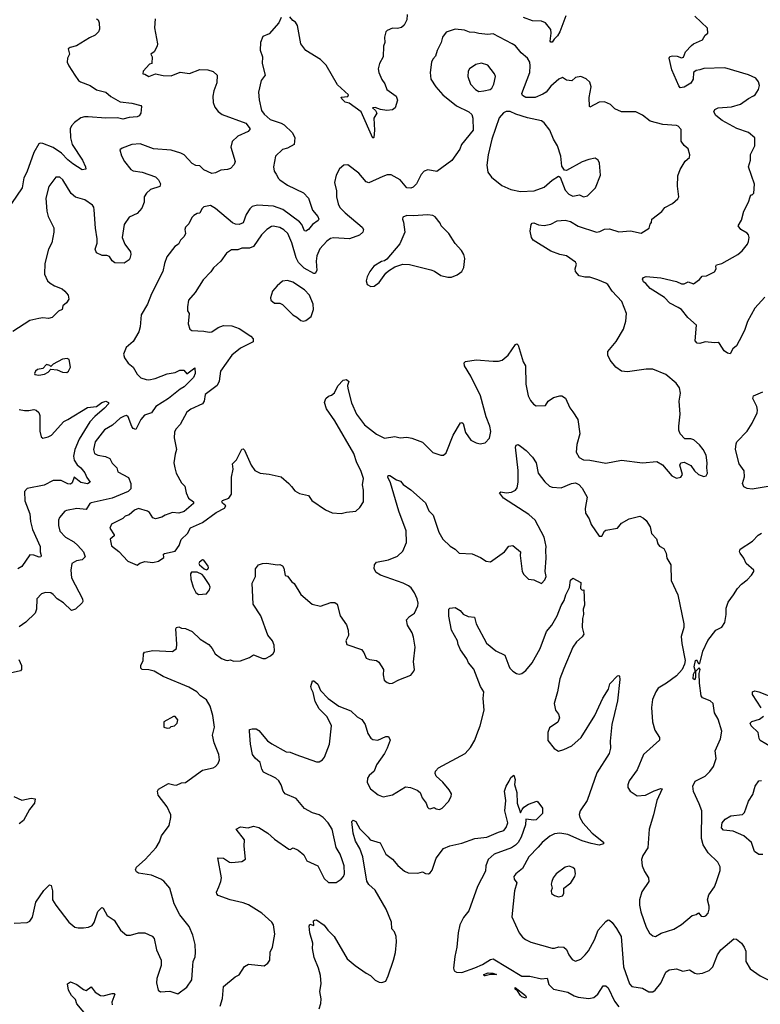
# Model space of a CAD drawing. Extents: x 2056909 to 2160450, y 827444 to 1016825.
# Tile 403 of 501: x 2088218 to 2093876, y 986138 to 993658. Entities that reach past the tile are written whole.
import ezdxf

# ---------------------------------------------------------------- set-up
doc = ezdxf.new("R2010")
doc.units = 0

msp = doc.modelspace()

# ---------------------------------------------------------------- linework, layer by layer
at = {"layer": '0CON10XD'}
for points in [[(2088805, 993664.5), (2088816.7, 993656.7), (2088826.1, 993635), (2088828.2, 993585), (2088820.4, 993565), (2088795, 993539.6), (2088750.8, 993519.2), (2088652.4, 993457.6), (2088602.5, 993445), (2088588.8, 993435), (2088598, 993395), (2088583.8, 993365), (2088582, 993335), (2088593.8, 993305), (2088638.8, 993235), (2088666.7, 993195), (2088683, 993183), (2088755.4, 993155.4), (2088805, 993122), (2088875.7, 993105.7), (2088915, 993071.8), (2088985, 993031.8), (2089075, 993019.6), (2089143.1, 993003.1), (2089148.7, 992995), (2089143.9, 992945), (2089130.9, 992925), (2089115, 992917.1), (2089055, 992911.2), (2089005, 992898.8), (2088965, 992907.6), (2088875, 992906.8), (2088742.3, 992917.7), (2088712.5, 992917.5), (2088685, 992909.2), (2088635.7, 992874.3), (2088613, 992847), (2088604.1, 992824.1), (2088605.6, 992755.6), (2088619.4, 992705), (2088698.6, 992585), (2088721.2, 992535), (2088722.5, 992517.5), (2088695, 992512.9), (2088625, 992557.5), (2088585, 992588.2), (2088538.5, 992638.5), (2088475, 992681.8), (2088395, 992714), (2088375, 992715.8), (2088365, 992710), (2088325.7, 992645), (2088272.9, 992495), (2088250.2, 992449.8), (2088236.1, 992375), (2088156.5, 992255)], [(2089252.5, 993665), (2089247.5, 993595), (2089270.8, 993475), (2089269.2, 993455), (2089245, 993412.5), (2089220, 993395), (2089230, 993375), (2089227.5, 993325), (2089210.7, 993319.3), (2089162.5, 993265), (2089160, 993245), (2089175, 993242.5), (2089205, 993223.3), (2089255, 993244), (2089315, 993231.4), (2089375, 993228.6), (2089445, 993258), (2089515, 993247.5), (2089595, 993277.5), (2089655, 993275.3), (2089695, 993263.1), (2089726.2, 993235), (2089724, 993175), (2089700.8, 993115), (2089692.9, 993075), (2089696.9, 993025), (2089709.7, 992989.7), (2089735, 992958), (2089765, 992934.4), (2089945, 992867.5), (2089979.2, 992825), (2089962.5, 992805), (2089885, 992770), (2089840.9, 992729.1), (2089831.2, 992685), (2089864.7, 992575), (2089857.1, 992552.9), (2089827.9, 992522.1), (2089805, 992513.3), (2089755, 992509.2), (2089715, 992490), (2089685, 992484.2), (2089625, 992511.9), (2089595, 992541.9), (2089565, 992545.7), (2089535, 992560.8), (2089474, 992625), (2089449.8, 992639.8), (2089375, 992660.6), (2089241.1, 992671.1), (2089139.7, 992709.7), (2089075, 992704), (2089001.7, 992678.3), (2088983.8, 992665), (2088995, 992617.5), (2089018.8, 992575), (2089068, 992515), (2089085, 992503.1), (2089155, 992493.1), (2089255, 992458.1), (2089278, 992435), (2089293.3, 992405), (2089287.5, 992385), (2089218.5, 992361.5), (2089186.3, 992333.7), (2089170, 992305), (2089170, 992265), (2089152.3, 992217.7), (2089115, 992178), (2089055, 992150), (2089015, 992093.3), (2089002.2, 991995), (2089021.4, 991945), (2089065.8, 991885), (2089067.5, 991865), (2089059.2, 991835), (2089053.8, 991825), (2089015, 991799.2), (2088945, 991802), (2088925, 991816.2), (2088905, 991849.2), (2088885, 991856.2), (2088847.7, 991857.7), (2088805, 991876.7), (2088795.8, 991905), (2088808.9, 991951.1), (2088810, 991985), (2088796.8, 992065), (2088787.9, 992205), (2088785.3, 992225.3), (2088775, 992242.9), (2088715, 992281.4), (2088645, 992302.9), (2088610.8, 992330.8), (2088548.9, 992435), (2088525, 992454.4), (2088494.6, 992455.4), (2088441.8, 992385), (2088417.8, 992295), (2088424.5, 992195.5), (2088434.4, 992155), (2088478.1, 992068.1), (2088480, 992035), (2088462.5, 991955), (2088437.5, 991905), (2088410.8, 991795), (2088408, 991715), (2088431.2, 991665), (2088451.2, 991645), (2088485, 991624.4), (2088542.7, 991602.7), (2088563.3, 991585), (2088587.5, 991555), (2088593.3, 991525), (2088575.7, 991495), (2088546.5, 991473.5), (2088542.9, 991445), (2088515, 991433.3), (2088465, 991384.4), (2088437.3, 991377.3), (2088395, 991380.6), (2088365, 991375.6), (2088295, 991361.1), (2088165, 991278)], [(2090216.1, 993673.9), (2090198.8, 993635), (2090125, 993551.2), (2090075, 993530), (2090058, 993485), (2090056, 993425), (2090074, 993375), (2090070, 993325), (2090092.5, 993235), (2090063.1, 993195), (2090042.9, 993105), (2090047, 993047), (2090065.5, 992965), (2090085, 992936.9), (2090131.4, 992895), (2090215, 992869.2), (2090239.4, 992855), (2090301.9, 992795), (2090319.4, 992755), (2090313.8, 992705), (2090263, 992677), (2090225, 992666.2), (2090173, 992617), (2090157.1, 992535), (2090162.6, 992502.6), (2090178.5, 992478.5), (2090194.5, 992445), (2090205.3, 992435.3), (2090265, 992394.5), (2090385.8, 992335), (2090424.4, 992295), (2090455, 992203.3), (2090496.5, 992155), (2090502.5, 992135), (2090498.8, 992125), (2090455, 992094.4), (2090425, 992057.1), (2090405, 992042), (2090395, 992046.2), (2090372.3, 992095), (2090354.6, 992115), (2090229.6, 992209.6), (2090156.7, 992235), (2090035, 992241.9), (2089995, 992231.3), (2089976.2, 992215), (2089948.8, 992171.2), (2089925, 992106), (2089895, 992093.2), (2089865.8, 992095.8), (2089845, 992107.5), (2089715, 992217.1), (2089675, 992238), (2089625, 992229.2), (2089610, 992215), (2089595, 992181.2), (2089575, 992178.8), (2089547.3, 992162.7), (2089532.5, 992147.5), (2089511.1, 992098.9), (2089484, 992075), (2089480, 992055), (2089484.2, 992025), (2089475, 992003.3), (2089446.7, 991975), (2089430.8, 991945), (2089404.4, 991925), (2089342.7, 991847.3), (2089323.6, 991795), (2089311.4, 991735), (2089225, 991563.3), (2089194.2, 991485), (2089146.2, 991405), (2089137.7, 991312.3), (2089128, 991275), (2089085, 991200), (2089031.2, 991155), (2089011.2, 991105), (2089018.8, 991075), (2089046.7, 991035), (2089085.5, 991005.5), (2089115, 990951.4), (2089144.2, 990924.2), (2089185, 990910), (2089205, 990908), (2089252.2, 990917.8), (2089345, 990953.3), (2089405, 990963.5), (2089441.7, 990981.7), (2089472.2, 990982.2), (2089495, 990952.5), (2089555, 991000), (2089558.1, 990955), (2089545, 990926), (2089475.8, 990855), (2089445, 990837.1), (2089355, 990765.3), (2089257.3, 990705), (2089225, 990655.6), (2089171.3, 990638.7), (2089144.5, 990605.5), (2089105, 990528.8), (2089085.7, 990535.7), (2089075, 990551.2), (2089048, 990625), (2089035, 990634.2), (2089015, 990631.4), (2088985, 990615.8), (2088927.6, 990562.4), (2088865, 990525.6), (2088795.5, 990435), (2088781.1, 990375), (2088790.8, 990345), (2088815, 990331.9), (2088873.2, 990323.2), (2088905.8, 990305.8), (2088925, 990271.2), (2088960, 990235), (2088968.8, 990205), (2089050.5, 990160.5), (2089067.5, 990115), (2089067.5, 990075), (2089047.5, 990055), (2088925, 990003.4), (2088765, 989969.5), (2088755, 989964.4), (2088725, 989917.1), (2088655.4, 989924.6), (2088575, 989910.6), (2088564.2, 989905), (2088522.9, 989855), (2088514.6, 989835.4), (2088513.3, 989795), (2088525, 989751.2), (2088568.6, 989705), (2088631.1, 989671.1), (2088661.7, 989641.7), (2088704.4, 989595), (2088719.2, 989555), (2088696.2, 989533.8), (2088653.3, 989525), (2088616.2, 989505), (2088609.2, 989455), (2088614.4, 989395), (2088697.1, 989235), (2088699.4, 989215), (2088694.4, 989205), (2088645, 989155.7), (2088615, 989147.1), (2088552.2, 989205), (2088504.2, 989234.2), (2088475, 989267.8), (2088455, 989281.2), (2088415, 989282.5), (2088385, 989272.5), (2088348.1, 989235), (2088346.7, 989155), (2088335.4, 989124.6), (2088264.3, 989055.7), (2088215, 989020)], [(2091177.5, 993697.5), (2091175, 993656.7), (2091155, 993616.7), (2091135, 993600), (2091105, 993590), (2091065, 993593.8), (2091025, 993576.2), (2091014, 993565), (2091006.2, 993525), (2091006.7, 993485), (2090996.7, 993455), (2090995.8, 993375), (2090966.1, 993323.9), (2090956.4, 993283.6), (2090961.2, 993255), (2090985, 993202), (2091007.7, 993167.7), (2091024, 993125), (2091093.6, 993073.6), (2091104.4, 993045), (2091085.6, 992985), (2091065, 992970), (2091024.1, 992965.9), (2090975, 992972.5), (2090935, 992987.5), (2090912.5, 992985), (2090935.9, 992965.9), (2090946.2, 992945), (2090923.1, 992905), (2090928.5, 992815), (2090922.5, 992757.5), (2090915, 992752.5), (2090826, 992955), (2090735, 993020), (2090705, 993028), (2090678.8, 993055), (2090675, 993067.5), (2090725, 993071.2), (2090728.8, 993085), (2090645, 993161.2), (2090560.5, 993310.5), (2090516.2, 993355), (2090405, 993423.1), (2090367.1, 993475), (2090340.8, 993615), (2090325, 993640), (2090305, 993651.2), (2090281.2, 993681.2)], [(2092390.9, 993689.1), (2092345.5, 993565), (2092327.7, 993535), (2092300.2, 993509.8), (2092285, 993486), (2092275, 993486.7), (2092271.4, 993495), (2092279.4, 993555), (2092275, 993582.5), (2092235, 993634), (2092205, 993647.5), (2092135, 993650), (2092066.7, 993675)], [(2093909.8, 991540.2), (2093834.5, 991455), (2093777, 991353), (2093755.5, 991285), (2093714.2, 991205), (2093693, 991167), (2093665.9, 991144.1), (2093645, 991107.5), (2093625, 991111.2), (2093600.3, 991130.3), (2093565.6, 991185.6), (2093554.1, 991194.1), (2093525, 991190.8), (2093455, 991199.2), (2093415, 991184), (2093395, 991186.7), (2093378.8, 991205), (2093389.2, 991325), (2093321.4, 991385), (2093274.5, 991444.5), (2093249.8, 991459.8), (2093185, 991492.2), (2093145, 991536.9), (2093035, 991606.2), (2093002.7, 991642.7), (2092983.8, 991655), (2092975, 991677.5), (2092985, 991690), (2093005, 991696.2), (2093115, 991687.5), (2093235, 991660), (2093275, 991640.8), (2093295, 991640.8), (2093325, 991656.2), (2093365, 991640), (2093412.5, 991675), (2093430.8, 991699.2), (2093465, 991702), (2093525, 991732), (2093538, 991755), (2093536.7, 991775), (2093542.5, 991785), (2093582.7, 991797.3), (2093705, 991863.8), (2093736.7, 991893.3), (2093778, 991945), (2093785.6, 991964.4), (2093790.8, 991995), (2093785, 992016.2), (2093775, 992028), (2093726.7, 992055), (2093706.2, 992085), (2093732.1, 992127.9), (2093750.8, 992195), (2093786.7, 992265), (2093797.5, 992305), (2093805, 992320), (2093815, 992320), (2093826.4, 992333.6), (2093831.2, 992401.2), (2093786.9, 992535), (2093801.4, 992585), (2093801.7, 992628.3), (2093833.3, 992695), (2093833.8, 992755), (2093785, 992796.9), (2093697.4, 992827.4), (2093585, 992889.2), (2093537.3, 992927.3), (2093521.2, 992955), (2093528.3, 992971.7), (2093554.4, 992985.6), (2093655, 992993.3), (2093725, 993012.9), (2093785, 993056), (2093824.1, 993075.9), (2093836.7, 993085), (2093863.3, 993125), (2093870, 993155), (2093863.3, 993185), (2093842.3, 993212.3), (2093785, 993237.5), (2093605, 993291.2), (2093445, 993286.2), (2093415, 993274.6), (2093385, 993271.4), (2093364.8, 993254.8), (2093362.4, 993205), (2093345.8, 993174.2), (2093295, 993143.3), (2093265, 993139.2), (2093253.4, 993153.4), (2093199.7, 993275), (2093178.8, 993365), (2093185, 993376.2), (2093205, 993382.2), (2093240.1, 993380.1), (2093275, 993368), (2093289, 993371), (2093305, 993414), (2093349.4, 993460.6), (2093365, 993473.1), (2093435, 993504.3), (2093455, 993541.2), (2093476.2, 993555), (2093473.6, 993593.6), (2093376.7, 993685)], [(2089115, 989493.3), (2089135, 989506.7), (2089175, 989520), (2089235, 989513.8), (2089277.3, 989522.7), (2089318.3, 989551.7), (2089317.5, 989575), (2089325, 989582.5), (2089405, 989598), (2089437, 989643), (2089451.2, 989688.8), (2089500, 989735), (2089522.3, 989777.7), (2089615, 989818), (2089720, 989895), (2089781.7, 989928.3), (2089792.5, 989945), (2089767.5, 989965), (2089762.5, 989975), (2089767.5, 989985), (2089815.8, 990004.2), (2089836.2, 990035), (2089836, 990165), (2089848.8, 990225), (2089844, 990265), (2089875, 990296.7), (2089915, 990377.5), (2089925, 990380), (2089935, 990370), (2089986, 990255), (2090015, 990216.2), (2090055, 990196), (2090125, 990186.9), (2090215, 990165.6), (2090275, 990116.9), (2090295, 990092), (2090321.2, 990061.2), (2090355, 990038.6), (2090425.5, 990025.5), (2090449.4, 989985), (2090555, 989914.3), (2090605, 989891.2), (2090675, 989888), (2090715, 989898), (2090785, 989903.8), (2090817.5, 989932.5), (2090844.1, 989975.9), (2090844.1, 990064.1), (2090836, 990105), (2090844.3, 990155), (2090824.5, 990215), (2090792.7, 990275), (2090770.9, 990345), (2090626.5, 990595), (2090561.2, 990685), (2090547.5, 990735), (2090557.5, 990765), (2090576.4, 990783.6), (2090599.5, 990790.5), (2090622.7, 990807.3), (2090647.7, 990862.3), (2090690, 990905), (2090715, 990910), (2090733.8, 990895), (2090722, 990865), (2090725, 990842.5), (2090752.6, 990732.6), (2090791.1, 990645), (2090853.2, 990563.2), (2090943.9, 990493.9), (2091005, 990463.3), (2091085, 990474.3), (2091125, 990464.4), (2091175, 990469.5), (2091215, 990463.1), (2091295, 990432.5), (2091375, 990353.3), (2091435, 990333.3), (2091455, 990332.5), (2091475, 990350), (2091530, 990485), (2091585, 990578.8), (2091595, 990581.2), (2091605, 990573.3), (2091624.2, 990505), (2091665, 990446.2), (2091705, 990426), (2091735, 990420), (2091775, 990426.7), (2091807.9, 990462.1), (2091817.8, 990512.2), (2091810, 990555), (2091782.2, 990625), (2091739.6, 990785), (2091665.4, 990935.4), (2091617.5, 991015), (2091612.9, 991037.1), (2091625, 991048), (2091705, 991060), (2091835, 991050), (2091875, 991050.8), (2091905, 991059.2), (2091950, 991095), (2092005, 991176.7), (2092015, 991182.5), (2092025, 991172.5), (2092065.7, 991045), (2092081.4, 991015), (2092085.7, 990875), (2092102, 990785), (2092119.5, 990749.5), (2092142.3, 990722.3), (2092165, 990708.8), (2092235, 990712.5), (2092255.7, 990744.3), (2092295, 990772), (2092345, 990786.2), (2092360, 990785), (2092387.3, 990767.3), (2092420, 990695), (2092443.7, 990663.7), (2092481.4, 990605), (2092496.2, 990495), (2092475.7, 990415), (2092470, 990355), (2092492, 990315), (2092525, 990295.8), (2092575, 990292.9), (2092695, 990270), (2092815, 990294.2), (2092977.3, 990272.7), (2093085, 990283.8), (2093129.5, 990259.5), (2093200, 990175), (2093235, 990156.7), (2093270, 990165), (2093282.5, 990185), (2093262, 990255), (2093270, 990275), (2093295, 990280), (2093345, 990254), (2093373.4, 990213.4), (2093405, 990185.6), (2093445, 990168.6), (2093463.3, 990175), (2093472, 990195), (2093467.1, 990235), (2093471.2, 990275), (2093462.3, 990332.3), (2093438.8, 990375), (2093411.7, 990411.7), (2093368.3, 990448.3), (2093345, 990456.7), (2093298.3, 990458.3), (2093263.3, 990495), (2093253.9, 990523.9), (2093253.8, 990555), (2093264, 990645), (2093257.1, 990745), (2093265.7, 990805.7), (2093257.6, 990847.6), (2093232.1, 990882.1), (2093155, 990948.8), (2093055, 990990), (2093005, 990990), (2092860.3, 990969.7), (2092815, 990974.4), (2092773.5, 991003.5), (2092729.2, 991059.2), (2092712.5, 991095), (2092710.6, 991125), (2092775, 991201.2), (2092830, 991295), (2092850, 991355), (2092854.2, 991415), (2092818.9, 991505), (2092745, 991584.4), (2092710, 991635), (2092695, 991647.3), (2092635, 991672.2), (2092575, 991691.1), (2092535, 991692.2), (2092493, 991703), (2092463.8, 991735), (2092462, 991755), (2092471.2, 991791.2), (2092465, 991806.2), (2092395, 991856), (2092345, 991866), (2092275, 991890.6), (2092142, 991975), (2092127.1, 991995), (2092117, 992043), (2092124.5, 992095), (2092132, 992105), (2092145, 992106.9), (2092182.1, 992092.1), (2092225, 992085.6), (2092275, 992097.8), (2092325, 992121.1), (2092385, 992128.2), (2092425.9, 992115.9), (2092485, 992080.9), (2092625, 992034.6), (2092650.4, 992039.6), (2092685, 992058.1), (2092725, 992060.8), (2092795, 992037.8), (2092885, 992046.7), (2092965, 992027.5), (2093026.7, 992065), (2093034.1, 992095.9), (2093045, 992110), (2093047.5, 992135), (2093125, 992193.3), (2093146.7, 992225), (2093205.5, 992254.5), (2093245, 992290), (2093253.1, 992305), (2093242.7, 992387.3), (2093247.1, 992465), (2093265, 992513.3), (2093302.7, 992577.3), (2093334.1, 992605.9), (2093338.6, 992625), (2093325, 992672.5), (2093295, 992696.7), (2093271.2, 992731.2), (2093270.6, 992820.6), (2093248.8, 992845), (2093235, 992851.4), (2093132.1, 992857.9), (2093035, 992883.8), (2092975, 992928.9), (2092925, 992955.6), (2092815, 992954.3), (2092765, 992976.9), (2092731.1, 993011.1), (2092685, 993031.5), (2092645, 993028.9), (2092575, 992990), (2092570, 992995), (2092568.9, 993065), (2092582.9, 993145), (2092575, 993180), (2092545.7, 993205.7), (2092505, 993223.8), (2092465, 993216.2), (2092435, 993191.2), (2092395, 993196.7), (2092365, 993216.2), (2092337.5, 993205), (2092275, 993150), (2092239.2, 993105), (2092215, 993088.5), (2092155, 993063.8), (2092085, 993064.5), (2092058.8, 993078.8), (2092053.8, 993095), (2092115.4, 993255), (2092119.1, 993305), (2092114.6, 993334.6), (2092097.5, 993365), (2092049.2, 993405), (2092005, 993459.2), (2091981.2, 993475), (2091835, 993549.2), (2091795, 993544.2), (2091725, 993552.5), (2091695, 993561.4), (2091655, 993563.3), (2091615, 993578.9), (2091545, 993585.6), (2091476.1, 993563.9), (2091448.6, 993525), (2091437.1, 993485), (2091407.2, 993422.8), (2091395, 993380), (2091373.6, 993356.4), (2091364.3, 993335), (2091353.1, 993255), (2091358.6, 993205), (2091396, 993145), (2091450, 993085), (2091555, 993001.5), (2091650, 992955), (2091671.4, 992935), (2091681.1, 992905), (2091681.9, 992815), (2091594.6, 992705.4), (2091581.2, 992668.8), (2091518.3, 992581.7), (2091405, 992498), (2091335, 992511.2), (2091307.7, 992502.3), (2091285, 992476.7), (2091248.6, 992405), (2091225, 992378), (2091205, 992372), (2091175, 992374.2), (2091125, 992436.2), (2091055, 992472.9), (2091025, 992474.6), (2090991.7, 992461.7), (2090885, 992411.9), (2090865, 992419.2), (2090809.2, 992485), (2090725, 992548.8), (2090695, 992547.5), (2090660.7, 992519.3), (2090635, 992470), (2090622, 992415), (2090637.5, 992352.5), (2090637.5, 992305), (2090651.7, 992251.7), (2090664.6, 992224.6), (2090705, 992184.4), (2090834.4, 992075), (2090843.6, 992055), (2090838.5, 992035), (2090815, 992012.7), (2090736.6, 991983.4), (2090615, 991991.2), (2090593.4, 991986.6), (2090563.3, 991966.7), (2090511.2, 991908.8), (2090488.2, 991855), (2090483.8, 991815), (2090487.7, 991742.3), (2090475, 991720.8), (2090465, 991720.6), (2090391.7, 991761.7), (2090349.3, 991805), (2090330.1, 991840.1), (2090296.8, 991955), (2090265.6, 992025), (2090235, 992052.9), (2090205, 992070), (2090155, 992081.4), (2090140.6, 992079.4), (2090105, 992056.2), (2090065, 992014), (2090004.7, 991925.3), (2089975, 991913.1), (2089915, 991914.3), (2089885, 991900.8), (2089835, 991900.8), (2089798.8, 991875), (2089755, 991813.8), (2089698.1, 991761.9), (2089678.6, 991731.4), (2089618.7, 991671.3), (2089558.6, 991575), (2089508.8, 991515), (2089499.2, 991465), (2089501.2, 991435), (2089514, 991414), (2089505.8, 991335), (2089517.5, 991295), (2089533.6, 991283.6), (2089625, 991280), (2089665, 991272), (2089685, 991274.2), (2089735, 991307.1), (2089775, 991323.1), (2089839.3, 991319.3), (2089895, 991299.4), (2089985, 991241.9), (2090002, 991222), (2090002.4, 991197.6), (2089905, 991150.4), (2089839.1, 991095), (2089751.4, 990975), (2089741.7, 990898.3), (2089727.5, 990865), (2089635.7, 990795), (2089628.6, 990745), (2089615, 990724), (2089525, 990684), (2089495, 990660.8), (2089444.2, 990565.8), (2089409.7, 990530.3), (2089400.9, 990509.1), (2089399.4, 990465), (2089416.2, 990375), (2089405, 990340), (2089395.9, 990274.1), (2089402.5, 990235), (2089414.3, 990195), (2089455, 990121.2), (2089480, 990095), (2089490, 990045), (2089506.7, 990005), (2089546.2, 989975), (2089545, 989963.3), (2089475, 989903.3), (2089435, 989888.8), (2089385, 989894.3), (2089330, 989875), (2089305, 989859.2), (2089255, 989846.2), (2089235, 989853.3), (2089208.8, 989895), (2089195.5, 989905.5), (2089125, 989925.5), (2089095, 989912.2), (2089055, 989875.5), (2089025, 989865.6), (2089005, 989848.2), (2088920, 989805), (2088905.8, 989775), (2088940.6, 989725), (2088940, 989715), (2088908.6, 989691.4), (2088918.9, 989638.9), (2088976.6, 989596.6), (2089045, 989523.8), (2089115, 989493.3)], [(2091725, 993110.6), (2091765, 993114.4), (2091812.5, 993125), (2091826.2, 993135), (2091840.8, 993165), (2091853.8, 993225), (2091846.2, 993245), (2091795, 993312), (2091745, 993325.6), (2091703.3, 993315), (2091655, 993282.5), (2091644, 993265), (2091641.4, 993225), (2091662.5, 993165), (2091699.2, 993125), (2091725, 993110.6)], [(2092525, 992306), (2092555, 992313.8), (2092616.2, 992375), (2092655, 992470), (2092647, 992563), (2092636.7, 992585), (2092615, 992600), (2092565, 992591.2), (2092515, 992572.5), (2092395, 992506.7), (2092379.3, 992509.3), (2092360.8, 992540.8), (2092351.9, 992615), (2092327.8, 992695), (2092295.7, 992745), (2092267.5, 992815), (2092225, 992871.2), (2092205, 992885.8), (2092098.7, 992908.7), (2092007.5, 992937.5), (2091965, 992957.5), (2091935, 992956.2), (2091915, 992946.7), (2091880.9, 992909.1), (2091825.7, 992745), (2091795.8, 992625.8), (2091787.9, 992547.9), (2091794.4, 992495), (2091823.6, 992455), (2091901.7, 992391.7), (2091970.6, 992360.6), (2092045, 992346.2), (2092148.9, 992351.1), (2092225, 992379.4), (2092285, 992432), (2092335, 992462.5), (2092346.2, 992456.2), (2092385, 992356.7), (2092413.3, 992325), (2092445, 992310.6), (2092495, 992320.6), (2092525, 992306)], [(2090900.7, 991620.7), (2090925, 991623.8), (2090965, 991651.2), (2091015, 991722.5), (2091035, 991740), (2091085, 991770), (2091145, 991790), (2091195, 991787.5), (2091358, 991748), (2091387.4, 991737.4), (2091435, 991705.7), (2091488.8, 991691.2), (2091517.9, 991692.1), (2091560.9, 991709.1), (2091595, 991736.2), (2091610.8, 991765), (2091618.6, 991835), (2091610.8, 991865), (2091594.4, 991894.4), (2091545, 991948.8), (2091495.8, 992025.8), (2091437.5, 992085), (2091430, 992105), (2091393, 992153), (2091375, 992162.5), (2091335, 992168), (2091225, 992159.2), (2091175, 992162.5), (2091145, 992150), (2091142.5, 992135), (2091151.2, 992111.2), (2091160, 992035), (2091122.7, 991947.3), (2091021.7, 991828.3), (2091005, 991816.7), (2090982.5, 991812.5), (2090923.3, 991775), (2090893.9, 991736.1), (2090873.3, 991695), (2090866.2, 991665), (2090873.3, 991635), (2090900.7, 991620.7)], [(2090385, 991356.2), (2090405, 991362), (2090445, 991390.8), (2090462.9, 991445), (2090461.1, 991485), (2090432.9, 991555), (2090395, 991594.2), (2090305, 991654), (2090265, 991665.8), (2090225, 991661.2), (2090184.1, 991625.9), (2090150, 991585), (2090133.3, 991535), (2090137.5, 991515), (2090165, 991493.3), (2090205, 991493.3), (2090225, 991483.3), (2090305, 991403.3), (2090335, 991386.7), (2090365, 991360), (2090385, 991356.2)], [(2088365, 990944.2), (2088408, 990952), (2088435, 990967.5), (2088455, 990990), (2088505, 990983.3), (2088545, 990966.7), (2088577.5, 990965), (2088590, 990975), (2088606, 991005), (2088595, 991062.5), (2088581.7, 991071.7), (2088545, 991066.7), (2088473, 991027), (2088455, 991010), (2088448.3, 991018.3), (2088423.9, 991026.1), (2088396.1, 990993.9), (2088355, 990986), (2088340, 990975), (2088330, 990955), (2088335, 990947.5), (2088365, 990944.2)], [(2093935, 990093.1), (2093815, 990072.5), (2093775, 990076.9), (2093750.7, 990090.7), (2093740.6, 990115), (2093755.6, 990165.6), (2093753, 990213), (2093715.5, 990265.5), (2093686.7, 990375), (2093692.2, 990417.8), (2093696.7, 990435), (2093775, 990516.2), (2093815, 990576.2), (2093851.9, 990655), (2093855.6, 990675), (2093850.8, 990705), (2093820, 990765), (2093825, 990786.2), (2093895, 990816.7)], [(2088215, 990681.1), (2088255, 990673.3), (2088286.9, 990673.1), (2088325, 990682), (2088345, 990676), (2088365, 990658.8), (2088372.9, 990635), (2088372.5, 990515), (2088382.3, 990472.3), (2088395, 990462), (2088435, 990471.1), (2088460.8, 990485), (2088555, 990590), (2088585, 990604.3), (2088735, 990697.5), (2088805, 990704.3), (2088845, 990734), (2088875, 990743.8), (2088896.2, 990735), (2088895.7, 990725), (2088865, 990691.9), (2088791.3, 990628.7), (2088753.8, 990586.2), (2088673.5, 990455), (2088640, 990375), (2088630, 990325), (2088634.7, 990294.7), (2088657.5, 990257.5), (2088685.5, 990235), (2088715, 990197.5), (2088730.9, 990160.9), (2088756, 990125), (2088735, 990112.9), (2088685, 990122.9), (2088635, 990163.3), (2088618.3, 990121.7), (2088605, 990111.8), (2088585, 990112.7), (2088535, 990138.1), (2088475, 990137.9), (2088405, 990103.8), (2088275, 990077.5), (2088256, 990055), (2088257, 989983), (2088296.2, 989885), (2088301.2, 989825), (2088315.4, 989765), (2088375.6, 989635), (2088374.1, 989594.1), (2088383.3, 989565), (2088380, 989555), (2088366.2, 989553.8), (2088325, 989569.2), (2088295, 989570), (2088235, 989481.2), (2088205, 989463.3)], [(2091097.5, 990145), (2091126.7, 990135), (2091147.3, 990107.3), (2091205, 990067.5), (2091319.3, 989969.3), (2091345, 989908), (2091377.8, 989875), (2091419.4, 989745), (2091451.4, 989691.4), (2091506.6, 989636.6), (2091546.2, 989615), (2091575, 989582.9), (2091675, 989577.5), (2091739.7, 989549.7), (2091782.3, 989522.3), (2091815, 989516.7), (2091922.5, 989595), (2091955, 989637.5), (2091985, 989642.5), (2092043.3, 989595), (2092042, 989565), (2092057.5, 989445), (2092070, 989420), (2092106.4, 989386.4), (2092145, 989380), (2092205, 989352.5), (2092230.5, 989379.5), (2092240, 989405), (2092232, 989445), (2092241.2, 989545), (2092238, 989608), (2092240.6, 989635), (2092225.5, 989705), (2092155.3, 989835.3), (2092108.1, 989878.1), (2091915, 990003.1), (2091884.2, 990045), (2091895, 990052), (2091935, 990044.4), (2091975, 990049.2), (2092005.5, 990064.5), (2092017.9, 990082.1), (2092026.2, 990125), (2092027.1, 990215), (2092006, 990394), (2092010.8, 990409.2), (2092025, 990413.3), (2092045, 990401.2), (2092087.6, 990367.6), (2092135, 990318.1), (2092162.9, 990275), (2092180, 990195), (2092229.7, 990129.7), (2092265, 990096.2), (2092285, 990088.8), (2092355, 990083.8), (2092432.8, 990117.2), (2092465, 990120.6), (2092489.4, 990109.4), (2092515, 990080), (2092552.6, 990012.6), (2092537.5, 989925), (2092539.7, 989889.7), (2092569.2, 989845), (2092585, 989803.8), (2092645, 989713.3), (2092665, 989713.3), (2092685, 989752.5), (2092695, 989758.8), (2092785, 989773.8), (2092815, 989812), (2092873, 989847), (2092955, 989866), (2092985, 989851.2), (2093005, 989833.3), (2093034, 989785), (2093043.8, 989735), (2093083.6, 989693.6), (2093093.3, 989655), (2093107, 989637), (2093138.8, 989618.8), (2093156.7, 989585), (2093162.5, 989545), (2093192.5, 989495), (2093196.2, 989375), (2093246.8, 989266.8), (2093292.5, 989045), (2093290.8, 989015), (2093272.7, 988947.3), (2093276.2, 988893.8), (2093302.5, 988765), (2093296.7, 988735), (2093278.8, 988695), (2093235, 988646.2), (2093159.7, 988590.3), (2093095, 988551.9), (2093076.7, 988525), (2093051.9, 988465), (2093045.6, 988405), (2093052.9, 988295), (2093070.9, 988230.9), (2093106, 988175), (2093106, 988155), (2092983.3, 988045), (2092935, 987930), (2092873.8, 987845), (2092863.8, 987815), (2092864, 987794), (2092882.5, 987765), (2092935, 987730), (2093000, 987735), (2093065, 987768.8), (2093115, 987786), (2093127.5, 987785), (2093084.4, 987695), (2093060.8, 987585), (2093028.1, 987475), (2093016.8, 987333.2), (2092978, 987275), (2092967.5, 987245), (2092974.2, 987195), (2092992.1, 987152.1), (2093022, 987105), (2093025.7, 987075), (2092971.7, 986998.3), (2092952.2, 986935), (2092952.2, 986895), (2092963.1, 986845), (2093005, 986726.7), (2093030.3, 986680.3), (2093055, 986660), (2093075, 986656.2), (2093117.5, 986682.5), (2093215, 986711.4), (2093275, 986747.5), (2093354.5, 986815.5), (2093386.8, 986823.2), (2093405, 986837.5), (2093425, 986811.4), (2093445, 986808.6), (2093461.2, 986815), (2093478.6, 986835), (2093486, 986864), (2093486.5, 986886.5), (2093473.3, 986935), (2093482.9, 986975), (2093525.5, 987034.5), (2093537.7, 987067.7), (2093569.1, 987160.9), (2093569.1, 987189.1), (2093552, 987225), (2093478.6, 987295), (2093440.4, 987355), (2093428.1, 987405), (2093428.2, 987615), (2093409.4, 987669.4), (2093365, 987763.3), (2093360, 987805), (2093378.8, 987841.2), (2093455, 987881.2), (2093491.2, 987915), (2093518, 987955), (2093538.6, 988015), (2093531.4, 988075), (2093572.9, 988165), (2093581.4, 988225), (2093553.3, 988315), (2093526.7, 988365), (2093515.7, 988435.7), (2093493.3, 988455), (2093435, 988479.2), (2093423.7, 988493.7), (2093411.5, 988591.5), (2093410, 988665), (2093415.8, 988695), (2093408.3, 988708.3), (2093380, 988680), (2093381.2, 988635), (2093375, 988617.5), (2093364.3, 988625), (2093365, 988660), (2093375, 988680), (2093380, 988680), (2093370, 988715), (2093380, 988765), (2093388.3, 988768.3), (2093405, 988740), (2093415, 988740), (2093438, 988835), (2093475, 988917.5), (2093536.7, 988995), (2093582.2, 989017.8), (2093604.2, 989055), (2093614.4, 989115.6), (2093614.6, 989165), (2093629.5, 989210.5), (2093671.4, 989265), (2093700.6, 989315), (2093731.9, 989348.1), (2093775, 989380), (2093808.8, 989415), (2093827.5, 989445), (2093827.5, 989455), (2093768.1, 989505), (2093750, 989545), (2093722.1, 989585), (2093717.9, 989595), (2093722.2, 989615), (2093815.3, 989674.7), (2093858.9, 989721.1), (2093885, 989737.1)], [(2088175, 986758.8), (2088275, 986763.3), (2088295, 986773.3), (2088315, 986802.5), (2088340.7, 986919.3), (2088402.6, 987007.4), (2088445, 987051.2), (2088457.5, 987045), (2088467.8, 987005), (2088469.2, 986935), (2088494.4, 986894.4), (2088594.4, 986764.4), (2088638.3, 986728.3), (2088665, 986721.2), (2088705, 986721.2), (2088745, 986726.7), (2088770.5, 986739.5), (2088787.9, 986762.1), (2088815, 986846.2), (2088845, 986878.8), (2088855, 986872.5), (2088887.2, 986817.2), (2088939.8, 986779.8), (2088989.2, 986705), (2089035, 986666), (2089065, 986665.8), (2089125, 986684), (2089175, 986684), (2089229.3, 986659.3), (2089245, 986640), (2089264.2, 986554.2), (2089300, 986475), (2089300, 986435), (2089265.5, 986334.5), (2089262.1, 986302.1), (2089275, 986246.7), (2089293.4, 986233.4), (2089365, 986238.9), (2089425, 986218.8), (2089495, 986268), (2089534.3, 986325), (2089540.6, 986435), (2089544.4, 986465.6), (2089558.3, 986501.7), (2089560, 986535), (2089558, 986595), (2089541.9, 986665), (2089513.2, 986733.2), (2089442, 986822), (2089397.5, 986905), (2089365.7, 987025.7), (2089318.7, 987078.7), (2089296.7, 987095), (2089225, 987124.4), (2089125, 987140.8), (2089110, 987150), (2089102.5, 987165), (2089109.2, 987185), (2089175.8, 987245), (2089260, 987335), (2089285, 987380), (2089300.8, 987425), (2089361.2, 987505), (2089373.8, 987565), (2089372, 987585), (2089345, 987646.2), (2089277.1, 987735), (2089270.8, 987765), (2089279.7, 987780.3), (2089354.2, 987825.8), (2089395.7, 987815.7), (2089415, 987812), (2089455, 987830), (2089485, 987833.3), (2089615, 987926.2), (2089695, 987943.8), (2089715, 987953.8), (2089735, 987977.5), (2089743.8, 988005), (2089738.8, 988045), (2089704.2, 988135), (2089691.1, 988195), (2089706.2, 988255), (2089694.1, 988344.1), (2089672.1, 988415), (2089645, 988464.5), (2089598.5, 988495), (2089571.9, 988525), (2089510.5, 988560.5), (2089315, 988641.4), (2089245, 988682), (2089205, 988693.3), (2089155, 988696), (2089144.4, 988705), (2089142.5, 988725), (2089162.5, 988765), (2089164.1, 988815.9), (2089171.7, 988828.3), (2089235, 988839.2), (2089385, 988833.3), (2089415.6, 988855), (2089419.1, 988889.1), (2089410, 989005), (2089415, 989016.7), (2089435, 989021.2), (2089455, 989011.2), (2089485, 989008.8), (2089535.5, 988985.5), (2089597, 988927), (2089663.3, 988885), (2089688.8, 988855), (2089711.2, 988815), (2089760.3, 988780.3), (2089793.6, 988766.4), (2089805, 988763.3), (2089825, 988770), (2089855, 988759.2), (2089905, 988760.8), (2089973.4, 988786.6), (2090005, 988807.1), (2090075, 988778.8), (2090095, 988780), (2090135, 988800), (2090155, 988816.7), (2090164, 988835), (2090161.2, 988881.2), (2090150, 988915), (2090115, 988958), (2090059.4, 989105), (2090002.2, 989195), (2089994.5, 989355), (2090020, 989405), (2090018.8, 989465), (2090042.5, 989495), (2090073.9, 989506.1), (2090105, 989506.7), (2090185, 989493.8), (2090206.1, 989496.1), (2090225.9, 989485.9), (2090235, 989470), (2090245, 989412.5), (2090265, 989407.5), (2090297.5, 989365), (2090315, 989352.5), (2090365, 989268.8), (2090453.6, 989193.6), (2090515, 989179.2), (2090595, 989208), (2090625, 989206.2), (2090642.5, 989195), (2090667.5, 989105), (2090715.7, 989035.7), (2090728, 988995), (2090730, 988955), (2090710, 988915), (2090716.4, 988886.4), (2090828.3, 988848.3), (2090846.1, 988826.1), (2090865, 988782.5), (2090890.7, 988770.7), (2090945, 988763.3), (2090961.7, 988751.7), (2090996.4, 988696.4), (2090996, 988655), (2091003.8, 988615), (2091025.7, 988595.7), (2091045, 988587.5), (2091065, 988590), (2091115, 988617.5), (2091205, 988653.3), (2091228.3, 988681.7), (2091233.3, 988695), (2091226.2, 988755), (2091238.1, 988865), (2091226.6, 988943.4), (2091215.7, 988974.3), (2091180.8, 989035), (2091173.3, 989075), (2091195, 989100), (2091234.1, 989125.9), (2091258.8, 989181.2), (2091261.7, 989201.7), (2091254.2, 989235), (2091235, 989280), (2091208.3, 989318.3), (2091188.8, 989335), (2091146.7, 989355), (2090973.8, 989415), (2090942.5, 989435), (2090925.8, 989465), (2090928.8, 989495), (2090945, 989514), (2091035, 989533.3), (2091105, 989560.8), (2091145, 989598.8), (2091174.3, 989665), (2091171.4, 989755), (2091115.6, 989905), (2091050.9, 990120.9), (2091030, 990165), (2091034.2, 990175.8), (2091045, 990176), (2091097.5, 990145)], [(2089645, 989457.5), (2089655, 989462.5), (2089660, 989475), (2089656.7, 989485), (2089625, 989530), (2089615, 989532.5), (2089592.5, 989515), (2089587.5, 989505), (2089592.5, 989495), (2089627.5, 989465), (2089645, 989457.5)], [(2089585, 989267.5), (2089645, 989273.8), (2089668.8, 989305), (2089672.9, 989325), (2089666.4, 989345), (2089626, 989406), (2089611.2, 989421.2), (2089575, 989438.5), (2089531.4, 989438.6), (2089522.5, 989425), (2089525.8, 989385), (2089543.4, 989323.4), (2089565, 989283.8), (2089585, 989267.5)], [(2091025, 988093.3), (2091005.6, 988054.4), (2090945, 987966.7), (2090925, 987920), (2090888, 987885), (2090876, 987865), (2090873, 987833), (2090898.8, 987785), (2090957.9, 987737.9), (2090995, 987722.9), (2091065, 987737.1), (2091165, 987798.8), (2091203.9, 987793.9), (2091255, 987773.3), (2091277.5, 987755), (2091292.5, 987715), (2091323.3, 987675), (2091333.8, 987645), (2091345, 987632.5), (2091355, 987630), (2091385, 987642.5), (2091400.5, 987630.5), (2091425, 987626.7), (2091445, 987636.2), (2091495, 987686.7), (2091513.3, 987725), (2091516.2, 987745), (2091500, 987775), (2091450, 987835), (2091399.5, 987879.5), (2091391.7, 987901.7), (2091395, 987920), (2091416.7, 987943.3), (2091620.8, 988055), (2091660.9, 988099.1), (2091694, 988155), (2091711.5, 988198.5), (2091735.4, 988264.6), (2091766.4, 988385), (2091760, 988475), (2091765.2, 988525), (2091737.9, 988565), (2091687.8, 988697.8), (2091646.9, 988745), (2091635, 988776.2), (2091585.6, 988845.6), (2091568.6, 988885), (2091563.8, 988915), (2091515.7, 988995.7), (2091496.1, 989103.9), (2091497.5, 989155), (2091505, 989162.5), (2091545, 989170), (2091583.3, 989145), (2091607.3, 989117.3), (2091645, 989101.2), (2091692.5, 989095), (2091706.2, 989045), (2091785, 988895.8), (2091855, 988837.1), (2091923.8, 988805), (2091955, 988723.3), (2091962.5, 988705), (2091985, 988682.5), (2092014.1, 988664.1), (2092035, 988660.8), (2092055, 988666), (2092085, 988687.5), (2092134.4, 988745), (2092195.4, 988855), (2092243.5, 988985), (2092284.5, 989035), (2092324.6, 989105), (2092353.6, 989185), (2092377.3, 989222.7), (2092390, 989265), (2092417.6, 989322.4), (2092425, 989377.5), (2092445, 989393.3), (2092505, 989360), (2092502.5, 989315), (2092515, 989302.5), (2092527.5, 989305), (2092532.3, 989187.7), (2092522.5, 989155), (2092525.7, 989115), (2092518.6, 989085), (2092516, 989015), (2092528, 988965), (2092516.2, 988945), (2092472.1, 988907.9), (2092443.5, 988866.5), (2092376, 988704), (2092344.6, 988625), (2092327.8, 988525), (2092302.5, 988435), (2092311.4, 988385), (2092334, 988355), (2092342, 988325), (2092328.2, 988291.8), (2092265, 988250), (2092252, 988215), (2092252.3, 988152.3), (2092300.7, 988090.7), (2092335, 988072.5), (2092375, 988083.3), (2092435, 988111.2), (2092508.1, 988175), (2092611.4, 988345), (2092674.1, 988475.9), (2092716.2, 988545), (2092727.5, 988585), (2092785, 988646), (2092795, 988650), (2092800, 988645), (2092802.3, 988617.7), (2092785.6, 988455), (2092761.5, 988358.5), (2092742.9, 988275), (2092728.3, 988148.3), (2092731.4, 988095), (2092720.8, 988055), (2092626.9, 987905), (2092554.4, 987695), (2092500.8, 987615), (2092492.4, 987587.6), (2092496.9, 987565), (2092519.2, 987525), (2092590.8, 987445), (2092677.7, 987377.7), (2092677.5, 987365), (2092645, 987353.8), (2092585, 987365.8), (2092515, 987387.3), (2092405, 987435.3), (2092343.8, 987446.2), (2092305, 987440.5), (2092267.6, 987422.4), (2092210.8, 987375), (2092178.3, 987338.3), (2092107.5, 987265), (2092060, 987175), (2092009.2, 987135), (2091994.4, 987115), (2091996.9, 987095), (2092015.5, 987065), (2091997.8, 987005), (2091978.6, 986805), (2092033.1, 986685), (2092060.2, 986650.2), (2092082.2, 986632.2), (2092123.6, 986613.6), (2092287, 986567), (2092305, 986565.8), (2092337.7, 986577.7), (2092375, 986574), (2092396.7, 986556.7), (2092412.9, 986515), (2092439.7, 986479.7), (2092465, 986468), (2092505, 986484), (2092538.8, 986515), (2092562.7, 986547.3), (2092608.3, 986631.7), (2092637.5, 986705), (2092695, 986771.2), (2092715, 986783.8), (2092725, 986781.2), (2092745, 986763.8), (2092777.3, 986717.3), (2092813.3, 986655), (2092830.5, 986425), (2092876, 986295), (2092894.5, 986274.5), (2092975, 986261.4), (2093025, 986232.5), (2093055, 986233.1), (2093072.5, 986245), (2093115, 986300), (2093155, 986384.2), (2093179.7, 986400.3), (2093235, 986408.9), (2093285, 986390), (2093335, 986402.5), (2093375, 986375.8), (2093395, 986371.4), (2093435, 986375.8), (2093485, 986395.8), (2093512.2, 986425), (2093549.1, 986515), (2093574.6, 986555), (2093675, 986637.1), (2093695, 986635.6), (2093731.5, 986605), (2093752.9, 986575), (2093764.5, 986545), (2093764.4, 986465), (2093799.1, 986409.1), (2093875, 986356), (2093935, 986326)], [(2088212, 988772), (2088231.2, 988725), (2088231.2, 988695), (2088224, 988686), (2088145, 988666.2)], [(2089750, 986125), (2089767.3, 986182.7), (2089774.2, 986275), (2089865, 986347.5), (2089895, 986364), (2089935, 986426.2), (2089966.1, 986443.9), (2090085, 986433.1), (2090115, 986453.3), (2090129.6, 986475), (2090132.7, 986537.3), (2090150.6, 986575), (2090167.1, 986675), (2090156.5, 986745), (2090144.2, 986765), (2090067.1, 986835), (2089965, 986899.1), (2089925, 986914.4), (2089825, 986935.8), (2089735, 986970), (2089722.9, 986982.9), (2089720.8, 986995), (2089738.6, 987035), (2089755.8, 987075), (2089759.2, 987105), (2089732.3, 987257.7), (2089775, 987254.3), (2089821.2, 987225), (2089838.8, 987221.2), (2089915, 987230), (2089943.9, 987246.1), (2089934, 987345), (2089935.7, 987395), (2089872.5, 987475), (2089905, 987493.8), (2089963.6, 987486.4), (2090005, 987498.8), (2090045, 987489.2), (2090113.8, 987445), (2090165, 987400), (2090275, 987324), (2090285, 987321.2), (2090306.1, 987333.9), (2090346.7, 987315), (2090389.4, 987279.4), (2090411.2, 987235), (2090496.2, 987195), (2090545, 987100), (2090578.3, 987068.3), (2090635, 987067.5), (2090675, 987093.3), (2090692, 987115), (2090698.6, 987135), (2090696.7, 987195), (2090682.2, 987242.2), (2090666.9, 987285), (2090636.4, 987336.4), (2090604.4, 987475), (2090573.7, 987523.7), (2090535.8, 987565), (2090505, 987585.7), (2090455, 987601.1), (2090394.7, 987634.7), (2090330, 987710), (2090246.3, 987746.3), (2090231.4, 987765), (2090215.6, 987815), (2090198.1, 987845), (2090175, 987865.6), (2090080.9, 987910.9), (2090067.1, 987935), (2090055.8, 987985), (2090017, 988017), (2089997.5, 988045), (2089981.4, 988125), (2089973.8, 988225), (2089975, 988236.7), (2089995, 988242.5), (2090025, 988242.5), (2090045, 988230), (2090111.3, 988151.3), (2090145, 988127.1), (2090255, 988066), (2090285, 988064.2), (2090326.5, 988046.5), (2090485, 987990), (2090505, 987990), (2090531.2, 988005), (2090545.8, 988025), (2090583.7, 988126.3), (2090601.1, 988265), (2090567.1, 988335), (2090505.5, 988395), (2090475, 988450), (2090460.8, 988520.8), (2090446.7, 988545), (2090442.9, 988565), (2090455, 988610), (2090465, 988610), (2090495, 988582.5), (2090516.7, 988535), (2090573.6, 988473.6), (2090655, 988414.4), (2090748.6, 988378.6), (2090796.2, 988335), (2090832.6, 988312.6), (2090856.9, 988275), (2090877, 988207), (2090901.2, 988171.2), (2090915, 988161.2), (2090955, 988156), (2091015, 988184), (2091035, 988183.3), (2091047.1, 988155), (2091025, 988093.3)], [(2093883.6, 988403.6), (2093816.9, 988505), (2093816, 988524), (2093835, 988532.5), (2093865, 988525.6), (2093995, 988472.9)], [(2089345, 988247.5), (2089365, 988250), (2089375, 988260), (2089400, 988265), (2089420, 988285), (2089425, 988310), (2089405, 988337.5), (2089393.3, 988336.7), (2089320, 988295), (2089320, 988255), (2089345, 988247.5)], [(2093962.4, 988102.4), (2093875, 988154), (2093867.4, 988167.4), (2093860, 988215), (2093807.1, 988265), (2093799.4, 988285), (2093812, 988298), (2093870, 988315), (2093901.5, 988338.5)], [(2090506.4, 986103.6), (2090517.8, 986145), (2090521.2, 986181.2), (2090511.1, 986235), (2090520.5, 986295), (2090517, 986357), (2090501.1, 986415), (2090468.1, 986495), (2090454.3, 986565), (2090457.5, 986605), (2090434.2, 986685), (2090430, 986735), (2090435, 986750), (2090465, 986740), (2090462.5, 986775), (2090469.3, 986780.7), (2090485, 986782.5), (2090545, 986743.8), (2090573.3, 986703.3), (2090620.5, 986655), (2090718.6, 986485), (2090781.1, 986435), (2090866.2, 986375), (2090899.1, 986359.1), (2090935, 986322), (2090965, 986306.2), (2090985, 986303.8), (2091014.1, 986315.9), (2091032.5, 986355), (2091074.6, 986475), (2091088.7, 986535), (2091096.7, 986615), (2091093.8, 986655), (2091082.6, 986692.6), (2091061.4, 986715), (2091057.5, 986765), (2091017.3, 986865), (2090935, 987009.2), (2090885, 987054.4), (2090869.2, 987079.2), (2090839.4, 987265), (2090817.1, 987327.1), (2090784.4, 987385), (2090764.5, 987445), (2090756.2, 987533.8), (2090765, 987543.3), (2090786, 987535), (2090817.6, 987477.6), (2090881.2, 987415), (2090895, 987393.3), (2090972.7, 987372.7), (2091015.4, 987285.4), (2091065, 987246), (2091107.7, 987197.7), (2091157.5, 987155), (2091185, 987142.5), (2091260.3, 987139.7), (2091295, 987149.2), (2091317.7, 987137.7), (2091340, 987135), (2091355, 987143.3), (2091368.5, 987161.5), (2091400.8, 987255), (2091455, 987328), (2091505, 987348.6), (2091595, 987368.8), (2091695, 987405.4), (2091787.5, 987415), (2091875, 987453.1), (2091918, 987465), (2091935, 987488.8), (2091946.2, 987525), (2091924.6, 987615), (2091932.5, 987695), (2091920.6, 987765), (2091934.5, 987805.5), (2091958.3, 987841.7), (2091969.3, 987870.7), (2091993, 987887), (2092003.3, 987855), (2091997, 987817), (2092015.7, 987755), (2092019.6, 987675), (2092045, 987601.2), (2092056.9, 987625), (2092069.5, 987645), (2092105, 987666.5), (2092168.6, 987688.6), (2092176.7, 987685), (2092211.2, 987635), (2092210.9, 987595), (2092165, 987548.2), (2092144.7, 987544.7), (2092085, 987551.2), (2092081.7, 987508.3), (2092049.2, 987415), (2092025.9, 987375), (2092005, 987352.5), (2091975, 987333.8), (2091841.9, 987285), (2091798.2, 987245), (2091779.6, 987195), (2091776.1, 987153.9), (2091715, 987038), (2091648.2, 986851.8), (2091609.6, 986800.4), (2091581.5, 986745), (2091566.8, 986685), (2091558.2, 986575), (2091542.1, 986502.1), (2091531.2, 986415), (2091537.3, 986395), (2091555, 986382.7), (2091595, 986382), (2091695, 986416.4), (2091755, 986442.8), (2091815, 986480), (2091835, 986484.4), (2092055, 986352.5), (2092115, 986352.5), (2092205, 986332.7), (2092248.8, 986338.8), (2092259.8, 986289.8), (2092296, 986255), (2092405, 986229.6), (2092455, 986201.8), (2092485, 986193.8), (2092565, 986181.8), (2092605, 986190), (2092635.2, 986214.8), (2092675, 986280), (2092695, 986280), (2092715, 986262.9), (2092761.5, 986161.5), (2092795, 986119.1)], [(2093895, 987281.4), (2093865, 987282), (2093831.2, 987305), (2093810, 987375), (2093749.4, 987425), (2093669.6, 987459.6), (2093595, 987468.6), (2093580.8, 987485), (2093585.5, 987524.5), (2093608.3, 987551.7), (2093652.2, 987577.8), (2093741.1, 987588.9), (2093756.1, 987603.9), (2093768.1, 987638.1), (2093785, 987690), (2093818.7, 987741.3), (2093837.5, 987805), (2093865, 987846), (2093885, 987848)], [(2088173.8, 987725), (2088235, 987698), (2088305, 987712.5), (2088337.5, 987707.5), (2088331.9, 987675), (2088293.5, 987625), (2088248, 987542), (2088215, 987517.5)], [(2092335, 986960), (2092355, 986963.3), (2092365, 986967.5), (2092376.2, 986985), (2092374, 987026), (2092428.8, 987065), (2092458.8, 987115), (2092463.3, 987135), (2092459.3, 987169.3), (2092443.9, 987183.9), (2092415, 987192), (2092384.3, 987185.7), (2092315.8, 987134.2), (2092294, 987105), (2092282.7, 987077.3), (2092278.8, 987055), (2092286.7, 987025), (2092278.8, 987005), (2092280, 986985), (2092305, 986968.8), (2092335, 986960)], [(2091775, 986354.6), (2091766.7, 986356.7), (2091764, 986365), (2091797.3, 986377.3), (2091833.8, 986376.2), (2091860, 986365), (2091815, 986364.6), (2091775, 986354.6)], [(2088737.3, 986045), (2088655, 986142.5), (2088644.3, 986174.3), (2088614.3, 986204.3), (2088591.2, 986245), (2088583.3, 986295), (2088605, 986310), (2088655, 986290), (2088705, 986251.2), (2088725, 986243.8), (2088765, 986272.5), (2088795, 986232), (2088835, 986206), (2088855, 986202.5), (2088925, 986221.4), (2088939.7, 986219.7), (2088943.8, 986215), (2088921.5, 986155), (2088923.3, 986135)], [(2092085, 986184.3), (2092055, 986194.5), (2092043.3, 986205), (2092020.8, 986240.8), (2092004, 986255), (2092002.3, 986267.7), (2092081.4, 986205), (2092087.7, 986192.3), (2092085, 986184.3)]]:
    msp.add_lwpolyline(points, dxfattribs=at)

doc.saveas('drawing.dxf')
